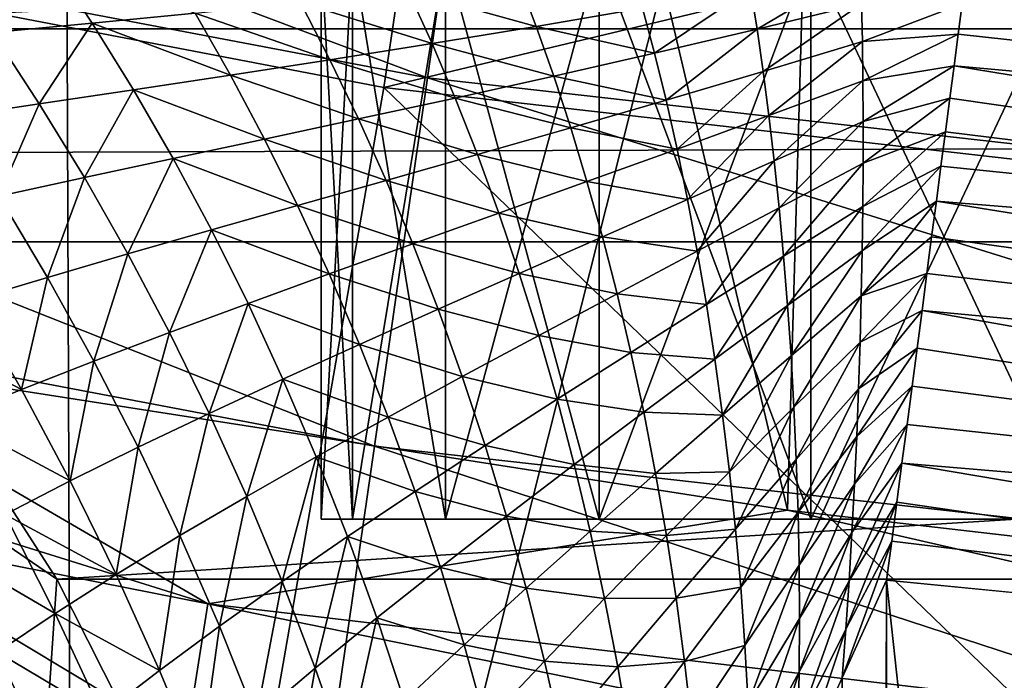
# Model space of a CAD drawing. Header units: metres. Extents: x -104 to 104, y -68 to 90.
# Tile 400 of 656: x -3.766 to -2.896, y 21.343 to 21.928. Entities that reach past the tile are written whole.
import ezdxf

# ---------------------------------------------------------------- set-up
doc = ezdxf.new("R2010")
doc.units = ezdxf.units.M
doc.layers.add('solid_FIT-BATH-153_SW0002', color=7, linetype='CONTINUOUS')

msp = doc.modelspace()

# ---------------------------------------------------------------- linework, layer by layer
at = {"layer": 'solid_FIT-BATH-153_SW0002'}
for points in [[(-4.381793, 26.982065, 8.296501), (-3.980562, 21.632954, 8.296501), (-3.087548, 21.493998, 8.296501)], [(-2.937759, 26.679375, 8.296501), (-4.381793, 26.982065, 8.296501), (-3.087548, 21.493998, 8.296501)], [(-2.937759, 26.679375, 8.296501), (-3.087548, 21.493998, 8.296501), (-2.191205, 21.39045, 8.296501)], [(-1.475564, 26.497025, 8.296501), (-2.937759, 26.679375, 8.296501), (-2.191205, 21.39045, 8.296501)], [(-2.63771, 26.211987, -14.706702), (-3.918367, 26.207203, -14.669186), (-3.889553, 21.809914, -13.757654)], [(-2.63771, 26.211987, -14.706702), (-3.889553, 21.809914, -13.757654), (-2.617037, 21.814272, -13.793258)], [(-3.730722, 23.53022, -17.180685), (-2.800738, 23.532537, -17.205959), (-3.716806, 19.904491, -16.449686)], [(-2.800738, 23.532537, -17.205959), (-2.790374, 19.906635, -16.4741), (-3.716806, 19.904491, -16.449686)], [(-4.654773, 23.526617, -17.140917), (-3.730722, 23.53022, -17.180685), (-4.637286, 19.901161, -16.411263)], [(-3.730722, 23.53022, -17.180685), (-3.716806, 19.904491, -16.449686), (-4.637286, 19.901161, -16.411263)], [(17.348299, 21.731127, 1.296502), (-17.348299, 21.731127, 1.296502), (-18.94183, 23.051853, 1.296502)], [(17.348299, 21.731127, 1.296502), (-18.94183, 23.051853, 1.296502), (18.94183, 23.051853, 1.296502)], [(-5.073264, 22.193052, 17.247601), (-3.405991, 21.876125, 17.244709), (-5.010463, 22.47994, 17.577913)], [(-3.405991, 21.876125, 17.244709), (-3.364504, 22.166777, 17.574993), (-5.010463, 22.47994, 17.577913)], [(-3.354826, 22.470348, 13.965743), (-3.444454, 21.867683, 13.661698), (-5.112402, 22.186939, 13.664476)], [(-3.354826, 22.470348, 13.965743), (-1.709998, 22.282707, 13.964228), (-3.444454, 21.867683, 13.661698)], [(-4.409084, 22.370642, 72.796501), (-4.046856, 21.919493, 72.796501), (4.409082, 22.37064, 72.796501)], [(-4.046856, 21.919493, 72.796501), (4.046855, 21.919493, 72.796501), (4.409082, 22.37064, 72.796501)], [(-3.444454, 21.867683, 13.661698), (-1.709998, 22.282707, 13.964228), (-1.755845, 21.675259, 13.660115)], [(-5.143912, 21.871767, 16.952375), (-3.452749, 21.5506, 16.949495), (-5.073264, 22.193052, 17.247601)], [(-3.452749, 21.5506, 16.949495), (-3.405991, 21.876125, 17.244709), (-5.073264, 22.193052, 17.247601)], [(-5.112402, 22.186939, 13.664476), (-3.552768, 21.248629, 13.409824), (-5.262698, 21.57579, 13.418686)], [(-5.112402, 22.186939, 13.664476), (-3.444454, 21.867683, 13.661698), (-3.552768, 21.248629, 13.409824)], [(-3.405991, 21.876125, 17.244709), (-1.715508, 21.685524, 17.242971), (-3.364504, 22.166777, 17.574993)], [(-1.715508, 21.685524, 17.242971), (-1.694495, 21.978271, 17.573233), (-3.364504, 22.166777, 17.574993)], [(-2.920238, 22.039577, 59.510727), (-2.917394, 22.061239, 59.483505), (-1.466309, 21.849438, 59.562187)], [(-2.917394, 22.061239, 59.483505), (-1.460992, 21.930792, 59.466728), (-1.466309, 21.849438, 59.562187)], [(-2.923233, 22.01676, 59.536968), (-2.920238, 22.039577, 59.510727), (-1.466309, 21.849438, 59.562187)], [(-2.926374, 21.992828, 59.562183), (-2.923233, 22.01676, 59.536968), (-1.466309, 21.849438, 59.562187)], [(-2.929656, 21.967829, 59.586319), (-2.926374, 21.992828, 59.562183), (-1.466309, 21.849438, 59.562187)], [(-3.739614, 21.981112, 59.720592), (-3.790482, 21.916248, 59.778088), (-3.83315, 21.976927, 59.75008)], [(-3.739614, 21.981112, 59.720592), (-3.702235, 21.924498, 59.749058), (-3.790482, 21.916248, 59.778088)], [(-3.611437, 21.93331, 59.721146), (-3.702235, 21.924498, 59.749058), (-3.739614, 21.981112, 59.720592)], [(-3.5, 21.985888, 53.796501), (-3.5, 21.485888, 53.796501), (-3.472261, 21.485888, 54.236031)], [(-3.472261, 21.985888, 53.356972), (-3.47226, 21.485888, 53.35696), (-3.5, 21.485888, 53.796501)], [(-3.472261, 21.985888, 53.356972), (-3.5, 21.485888, 53.796501), (-3.5, 21.985888, 53.796501)], [(-3.47226, 21.985888, 54.236042), (-3.5, 21.985888, 53.796501), (-3.472261, 21.485888, 54.236031)], [(-3.47226, 21.985888, 54.236042), (-3.472261, 21.485888, 54.236031), (-3.389964, 21.485888, 54.66692)], [(-3.472261, 21.985888, 53.356972), (-3.389964, 21.985888, 52.926083), (-3.47226, 21.485888, 53.35696)], [(-3.38996, 21.985888, 54.666935), (-3.47226, 21.985888, 54.236042), (-3.389964, 21.485888, 54.66692)], [(-3.389964, 21.985888, 52.926083), (-3.38996, 21.485888, 52.926067), (-3.47226, 21.485888, 53.35696)], [(-3.38996, 21.985888, 54.666935), (-3.389964, 21.485888, 54.66692), (-3.254258, 21.485888, 55.084778)], [(-3.389964, 21.985888, 52.926083), (-3.254258, 21.985888, 52.508224), (-3.38996, 21.485888, 52.926067)], [(-3.25425, 21.985888, 55.084801), (-3.38996, 21.985888, 54.666935), (-3.254258, 21.485888, 55.084778)], [(-3.254258, 21.985888, 52.508224), (-3.25425, 21.485888, 52.508205), (-3.38996, 21.485888, 52.926067)], [(-3.25425, 21.985888, 55.084801), (-3.254258, 21.485888, 55.084778), (-3.066898, 21.485888, 55.482929)], [(-3.254258, 21.985888, 52.508224), (-3.066898, 21.985888, 52.110073), (-3.25425, 21.485888, 52.508205)], [(-3.066882, 21.985888, 55.48296), (-3.25425, 21.985888, 55.084801), (-3.066898, 21.485888, 55.482929)], [(-3.066898, 21.985888, 52.110073), (-3.066882, 21.485888, 52.110043), (-3.25425, 21.485888, 52.508205)], [(-3.066882, 21.985888, 55.48296), (-3.066898, 21.485888, 55.482929), (-2.831387, 21.485888, 55.85387)], [(-3.066898, 21.985888, 52.110073), (-2.831387, 21.985888, 51.739132), (-3.066882, 21.485888, 52.110043)], [(-2.831362, 21.985888, 55.853905), (-3.066882, 21.985888, 55.48296), (-2.831387, 21.485888, 55.85387)], [(-2.831387, 21.985888, 51.739132), (-2.831362, 21.485888, 51.739101), (-3.066882, 21.485888, 52.110043)], [(-3.022955, 21.973646, 59.592178), (-3.114546, 21.919186, 59.646896), (-3.120258, 21.955145, 59.619991)], [(-3.022955, 21.973646, 59.592178), (-3.02206, 21.941658, 59.619286), (-3.114546, 21.919186, 59.646896)], [(-3.325677, 21.964136, 59.642933), (-3.3097, 21.921745, 59.670963), (-3.42294, 21.953039, 59.668335)], [(-3.215795, 21.937889, 59.645908), (-3.3097, 21.921745, 59.670963), (-3.325677, 21.964136, 59.642933)], [(-2.933071, 21.941811, 59.609333), (-2.929656, 21.967829, 59.586319), (-1.472534, 21.754183, 59.643715)], [(-2.929656, 21.967829, 59.586319), (-1.466309, 21.849438, 59.562187), (-1.472534, 21.754183, 59.643715)], [(-3.120258, 21.955145, 59.619991), (-3.205204, 21.897896, 59.672443), (-3.215795, 21.937889, 59.645908)], [(-3.120258, 21.955145, 59.619991), (-3.114546, 21.919186, 59.646896), (-3.205204, 21.897896, 59.672443)], [(-3.42294, 21.953039, 59.668335), (-3.40189, 21.906607, 59.695923), (-3.518277, 21.942806, 59.69429)], [(-3.3097, 21.921745, 59.670963), (-3.40189, 21.906607, 59.695923), (-3.42294, 21.953039, 59.668335)], [(-3.518277, 21.942806, 59.69429), (-3.492137, 21.892286, 59.721375), (-3.611437, 21.93331, 59.721146)], [(-3.40189, 21.906607, 59.695923), (-3.492137, 21.892286, 59.721375), (-3.518277, 21.942806, 59.69429)], [(-3.215795, 21.937889, 59.645908), (-3.205204, 21.897896, 59.672443), (-3.3097, 21.921745, 59.670963)], [(-3.02206, 21.941658, 59.619286), (-3.109126, 21.881763, 59.672016), (-3.114546, 21.919186, 59.646896)], [(-3.02206, 21.941658, 59.619286), (-3.021376, 21.908298, 59.644768), (-3.109126, 21.881763, 59.672016)], [(-3.02206, 21.941658, 59.619286), (-2.933071, 21.941811, 59.609333), (-3.021376, 21.908298, 59.644768)], [(-3.021376, 21.908298, 59.644768), (-2.933071, 21.941811, 59.609333), (-2.936614, 21.91482, 59.63118)], [(-2.936614, 21.91482, 59.63118), (-2.933071, 21.941811, 59.609333), (-1.472534, 21.754183, 59.643715)], [(-3.611437, 21.93331, 59.721146), (-3.580208, 21.878666, 59.747684), (-3.702235, 21.924498, 59.749058)], [(-3.492137, 21.892286, 59.721375), (-3.580208, 21.878666, 59.747684), (-3.611437, 21.93331, 59.721146)], [(-3.702235, 21.924498, 59.749058), (-3.749099, 21.853258, 59.803467), (-3.790482, 21.916248, 59.778088)], [(-3.702235, 21.924498, 59.749058), (-3.665922, 21.865698, 59.775024), (-3.749099, 21.853258, 59.803467)], [(-3.580208, 21.878666, 59.747684), (-3.665922, 21.865698, 59.775024), (-3.702235, 21.924498, 59.749058)], [(-3.3097, 21.921745, 59.670963), (-3.294196, 21.877661, 59.69701), (-3.40189, 21.906607, 59.695923)], [(-3.205204, 21.897896, 59.672443), (-3.294196, 21.877661, 59.69701), (-3.3097, 21.921745, 59.670963)], [(-4.046856, 21.919493, 72.796501), (-3.73363, 21.433043, 72.796501), (4.046855, 21.919493, 72.796501)], [(-4.0128, 21.623888, 72.784348), (-3.73363, 21.433043, 72.796501), (-4.046856, 21.919493, 72.796501)], [(-3.790482, 21.916248, 59.778088), (-3.749099, 21.853258, 59.803467), (-3.829561, 21.841198, 59.832977)], [(-3.73363, 21.433043, 72.796501), (3.733629, 21.433043, 72.796501), (4.046855, 21.919493, 72.796501)], [(-3.114546, 21.919186, 59.646896), (-3.195019, 21.856342, 59.697056), (-3.205204, 21.897896, 59.672443)], [(-3.114546, 21.919186, 59.646896), (-3.109126, 21.881763, 59.672016), (-3.195019, 21.856342, 59.697056)], [(-3.021376, 21.908298, 59.644768), (-2.936614, 21.91482, 59.63118), (-3.020916, 21.873631, 59.668552)], [(-3.020916, 21.873631, 59.668552), (-2.936614, 21.91482, 59.63118), (-2.940278, 21.886911, 59.651821)], [(-2.940278, 21.886911, 59.651821), (-2.936614, 21.91482, 59.63118), (-1.472534, 21.754183, 59.643715)], [(-3.40189, 21.906607, 59.695923), (-3.381459, 21.858374, 59.721401), (-3.492137, 21.892286, 59.721375)], [(-3.294196, 21.877661, 59.69701), (-3.381459, 21.858374, 59.721401), (-3.40189, 21.906607, 59.695923)], [(-3.021376, 21.908298, 59.644768), (-3.104032, 21.84293, 59.695259), (-3.109126, 21.881763, 59.672016)], [(-3.021376, 21.908298, 59.644768), (-3.020916, 21.873631, 59.668552), (-3.104032, 21.84293, 59.695259)], [(-3.205204, 21.897896, 59.672443), (-3.195019, 21.856342, 59.697056), (-3.294196, 21.877661, 59.69701)], [(-3.492137, 21.892286, 59.721375), (-3.466788, 21.839859, 59.746227), (-3.580208, 21.878666, 59.747684)], [(-3.381459, 21.858374, 59.721401), (-3.466788, 21.839859, 59.746227), (-3.492137, 21.892286, 59.721375)], [(-3.020916, 21.873631, 59.668552), (-2.940278, 21.886911, 59.651821), (-3.020692, 21.837717, 59.690552)], [(-3.020692, 21.837717, 59.690552), (-2.940278, 21.886911, 59.651821), (-2.944055, 21.858137, 59.671211)], [(-2.944055, 21.858137, 59.671211), (-2.940278, 21.886911, 59.651821), (-1.479514, 21.647375, 59.709309)], [(-2.940278, 21.886911, 59.651821), (-1.472534, 21.754183, 59.643715), (-1.479514, 21.647375, 59.709309)], [(-3.580208, 21.878666, 59.747684), (-3.54996, 21.822006, 59.771873), (-3.665922, 21.865698, 59.775024)], [(-3.466788, 21.839859, 59.746227), (-3.54996, 21.822006, 59.771873), (-3.580208, 21.878666, 59.747684)], [(-3.294196, 21.877661, 59.69701), (-3.279236, 21.831913, 59.721008), (-3.381459, 21.858374, 59.721401)], [(-3.195019, 21.856342, 59.697056), (-3.279236, 21.831913, 59.721008), (-3.294196, 21.877661, 59.69701)], [(-3.109126, 21.881763, 59.672016), (-3.18529, 21.813274, 59.719646), (-3.195019, 21.856342, 59.697056)], [(-3.109126, 21.881763, 59.672016), (-3.104032, 21.84293, 59.695259), (-3.18529, 21.813274, 59.719646)], [(-5.221574, 21.519878, 16.695093), (-3.504226, 21.19404, 16.692205), (-5.143912, 21.871767, 16.952375)], [(-3.504226, 21.19404, 16.692205), (-3.452749, 21.5506, 16.949495), (-5.143912, 21.871767, 16.952375)], [(-3.452749, 21.5506, 16.949495), (-1.739176, 21.357613, 16.947767), (-3.405991, 21.876125, 17.244709)], [(-1.739176, 21.357613, 16.947767), (-1.715508, 21.685524, 17.242971), (-3.405991, 21.876125, 17.244709)], [(-3.020916, 21.873631, 59.668552), (-3.099297, 21.802744, 59.716526), (-3.104032, 21.84293, 59.695259)], [(-3.020916, 21.873631, 59.668552), (-3.020692, 21.837717, 59.690552), (-3.099297, 21.802744, 59.716526)], [(-3.665922, 21.865698, 59.775024), (-3.709139, 21.788021, 59.826271), (-3.749099, 21.853258, 59.803467)], [(-3.665922, 21.865698, 59.775024), (-3.630803, 21.804766, 59.798531), (-3.709139, 21.788021, 59.826271)], [(-3.54996, 21.822006, 59.771873), (-3.630803, 21.804766, 59.798531), (-3.665922, 21.865698, 59.775024)], [(-3.444454, 21.867683, 13.661698), (-2.682175, 21.132046, 13.406269), (-3.552768, 21.248629, 13.409824)], [(-3.444454, 21.867683, 13.661698), (-1.755845, 21.675259, 13.660115), (-2.682175, 21.132046, 13.406269)], [(-3.749099, 21.853258, 59.803467), (-3.7848, 21.771631, 59.855064), (-3.829561, 21.841198, 59.832977)], [(-3.749099, 21.853258, 59.803467), (-3.709139, 21.788021, 59.826271), (-3.7848, 21.771631, 59.855064)], [(-3.381459, 21.858374, 59.721401), (-3.361734, 21.808376, 59.744717), (-3.466788, 21.839859, 59.746227)], [(-3.279236, 21.831913, 59.721008), (-3.361734, 21.808376, 59.744717), (-3.381459, 21.858374, 59.721401)], [(-3.195019, 21.856342, 59.697056), (-3.18529, 21.813274, 59.719646), (-3.279236, 21.831913, 59.721008)], [(-3.020715, 21.800636, 59.710678), (-2.944055, 21.858137, 59.671211), (-2.947939, 21.82855, 59.68932)], [(-3.020692, 21.837717, 59.690552), (-2.944055, 21.858137, 59.671211), (-3.020715, 21.800636, 59.710678)], [(-2.947939, 21.82855, 59.68932), (-2.944055, 21.858137, 59.671211), (-1.479514, 21.647375, 59.709309)], [(-3.104032, 21.84293, 59.695259), (-3.176067, 21.768749, 59.740112), (-3.18529, 21.813274, 59.719646)], [(-3.104032, 21.84293, 59.695259), (-3.099297, 21.802744, 59.716526), (-3.176067, 21.768749, 59.740112)], [(-3.466788, 21.839859, 59.746227), (-3.442326, 21.785564, 59.768814), (-3.54996, 21.822006, 59.771873)], [(-3.361734, 21.808376, 59.744717), (-3.442326, 21.785564, 59.768814), (-3.466788, 21.839859, 59.746227)], [(-3.020692, 21.837717, 59.690552), (-3.094947, 21.761284, 59.73571), (-3.099297, 21.802744, 59.716526)], [(-3.020692, 21.837717, 59.690552), (-3.020715, 21.800636, 59.710678), (-3.094947, 21.761284, 59.73571)], [(-3.279236, 21.831913, 59.721008), (-3.264886, 21.784548, 59.742867), (-3.361734, 21.808376, 59.744717)], [(-3.18529, 21.813274, 59.719646), (-3.264886, 21.784548, 59.742867), (-3.279236, 21.831913, 59.721008)], [(-3.020993, 21.762476, 59.728844), (-2.947939, 21.82855, 59.68932), (-2.951922, 21.79821, 59.706108)], [(-3.020715, 21.800636, 59.710678), (-2.947939, 21.82855, 59.68932), (-3.020993, 21.762476, 59.728844)], [(-2.951922, 21.79821, 59.706108), (-2.947939, 21.82855, 59.68932), (-1.479514, 21.647375, 59.709309)], [(-3.54996, 21.822006, 59.771873), (-3.520802, 21.763371, 59.793697), (-3.630803, 21.804766, 59.798531)], [(-3.442326, 21.785564, 59.768814), (-3.520802, 21.763371, 59.793697), (-3.54996, 21.822006, 59.771873)], [(-2.617037, 21.814272, -13.793258), (-3.889553, 21.809914, -13.757654), (-3.848604, 17.305637, -12.889429)], [(-2.617037, 21.814272, -13.793258), (-3.848604, 17.305637, -12.889429), (-2.58859, 17.309361, -12.922978)], [(-3.361734, 21.808376, 59.744717), (-3.342794, 21.756659, 59.765789), (-3.442326, 21.785564, 59.768814)], [(-3.264886, 21.784548, 59.742867), (-3.342794, 21.756659, 59.765789), (-3.361734, 21.808376, 59.744717)], [(-3.18529, 21.813274, 59.719646), (-3.176067, 21.768749, 59.740112), (-3.264886, 21.784548, 59.742867)], [(-5.372497, 21.761213, 8.308811), (-3.600192, 21.410938, 8.308812), (-4.867433, 21.806759, 8.296501)], [(-3.600192, 21.410938, 8.308812), (-3.980562, 21.632954, 8.296501), (-4.867433, 21.806759, 8.296501)], [(-3.630803, 21.804766, 59.798531), (-3.670724, 21.7206, 59.846519), (-3.709139, 21.788021, 59.826271)], [(-3.630803, 21.804766, 59.798531), (-3.596992, 21.741753, 59.819572), (-3.670724, 21.7206, 59.846519)], [(-3.520802, 21.763371, 59.793697), (-3.596992, 21.741753, 59.819572), (-3.630803, 21.804766, 59.798531)], [(-3.099297, 21.802744, 59.716526), (-3.167392, 21.722849, 59.758327), (-3.176067, 21.768749, 59.740112)], [(-3.099297, 21.802744, 59.716526), (-3.094947, 21.761284, 59.73571), (-3.167392, 21.722849, 59.758327)], [(-3.020715, 21.800636, 59.710678), (-3.091011, 21.718645, 59.752697), (-3.094947, 21.761284, 59.73571)], [(-3.020715, 21.800636, 59.710678), (-3.020993, 21.762476, 59.728844), (-3.091011, 21.718645, 59.752697)], [(-3.021534, 21.72333, 59.744976), (-2.951922, 21.79821, 59.706108), (-2.955996, 21.767172, 59.721546)], [(-3.020993, 21.762476, 59.728844), (-2.951922, 21.79821, 59.706108), (-3.021534, 21.72333, 59.744976)], [(-2.955996, 21.767172, 59.721546), (-2.951922, 21.79821, 59.706108), (-1.479514, 21.647375, 59.709309)], [(-3.709139, 21.788021, 59.826271), (-3.741834, 21.699776, 59.874512), (-3.7848, 21.771631, 59.855064)], [(-3.709139, 21.788021, 59.826271), (-3.670724, 21.7206, 59.846519), (-3.741834, 21.699776, 59.874512)], [(-3.442326, 21.785564, 59.768814), (-3.418843, 21.729448, 59.789063), (-3.520802, 21.763371, 59.793697)], [(-3.342794, 21.756659, 59.765789), (-3.418843, 21.729448, 59.789063), (-3.442326, 21.785564, 59.768814)], [(-3.264886, 21.784548, 59.742867), (-3.251209, 21.735626, 59.762478), (-3.342794, 21.756659, 59.765789)], [(-3.176067, 21.768749, 59.740112), (-3.251209, 21.735626, 59.762478), (-3.264886, 21.784548, 59.742867)], [(-3.7848, 21.771631, 59.855064), (-3.741834, 21.699776, 59.874512), (-3.810203, 21.679184, 59.903416)], [(-3.520802, 21.763371, 59.793697), (-3.492833, 21.702816, 59.813095), (-3.596992, 21.741753, 59.819572)], [(-3.418843, 21.729448, 59.789063), (-3.492833, 21.702816, 59.813095), (-3.520802, 21.763371, 59.793697)], [(-3.176067, 21.768749, 59.740112), (-3.167392, 21.722849, 59.758327), (-3.251209, 21.735626, 59.762478)], [(-3.022345, 21.683308, 59.759003), (-2.955996, 21.767172, 59.721546), (-2.960154, 21.735495, 59.735603)], [(-3.021534, 21.72333, 59.744976), (-2.955996, 21.767172, 59.721546), (-3.022345, 21.683308, 59.759003)], [(-2.960154, 21.735495, 59.735603), (-2.955996, 21.767172, 59.721546), (-1.487078, 21.531643, 59.757347)], [(-2.955996, 21.767172, 59.721546), (-1.479514, 21.647375, 59.709309), (-1.487078, 21.531643, 59.757347)], [(-5.408078, 21.612677, 8.345492), (-3.624038, 21.260073, 8.345493), (-5.372497, 21.761213, 8.308811)], [(-3.624038, 21.260073, 8.345493), (-3.600192, 21.410938, 8.308812), (-5.372497, 21.761213, 8.308811)], [(-3.342794, 21.756659, 59.765789), (-3.324711, 21.703283, 59.784515), (-3.418843, 21.729448, 59.789063)], [(-3.251209, 21.735626, 59.762478), (-3.324711, 21.703283, 59.784515), (-3.342794, 21.756659, 59.765789)], [(-3.094947, 21.761284, 59.73571), (-3.159307, 21.675676, 59.774174), (-3.167392, 21.722849, 59.758327)], [(-3.094947, 21.761284, 59.73571), (-3.091011, 21.718645, 59.752697), (-3.159307, 21.675676, 59.774174)], [(-3.020993, 21.762476, 59.728844), (-3.087511, 21.67494, 59.767387), (-3.091011, 21.718645, 59.752697)], [(-3.020993, 21.762476, 59.728844), (-3.021534, 21.72333, 59.744976), (-3.087511, 21.67494, 59.767387)], [(-3.596992, 21.741753, 59.819572), (-3.633963, 21.651066, 59.864193), (-3.670724, 21.7206, 59.846519)], [(-3.596992, 21.741753, 59.819572), (-3.564596, 21.676723, 59.838112), (-3.633963, 21.651066, 59.864193)], [(-3.492833, 21.702816, 59.813095), (-3.564596, 21.676723, 59.838112), (-3.596992, 21.741753, 59.819572)], [(15.662336, 20.529631, 1.296502), (-15.662336, 20.529631, 1.296502), (-17.348299, 21.731127, 1.296502)], [(15.662336, 20.529631, 1.296502), (-17.348299, 21.731127, 1.296502), (17.348299, 21.731127, 1.296502)], [(-3.418843, 21.729448, 59.789063), (-3.396418, 21.671577, 59.806877), (-3.492833, 21.702816, 59.813095)], [(-3.324711, 21.703283, 59.784515), (-3.396418, 21.671577, 59.806877), (-3.418843, 21.729448, 59.789063)], [(-3.251209, 21.735626, 59.762478), (-3.238261, 21.685228, 59.779716), (-3.324711, 21.703283, 59.784515)], [(-3.167392, 21.722849, 59.758327), (-3.238261, 21.685228, 59.779716), (-3.251209, 21.735626, 59.762478)], [(-3.022345, 21.683308, 59.759003), (-2.960154, 21.735495, 59.735603), (-2.964388, 21.703239, 59.748257)], [(-2.964388, 21.703239, 59.748257), (-2.960154, 21.735495, 59.735603), (-1.487078, 21.531643, 59.757347)], [(-3.670724, 21.7206, 59.846519), (-3.700776, 21.625715, 59.891315), (-3.741834, 21.699776, 59.874512)], [(-3.670724, 21.7206, 59.846519), (-3.633963, 21.651066, 59.864193), (-3.700776, 21.625715, 59.891315)], [(-3.167392, 21.722849, 59.758327), (-3.159307, 21.675676, 59.774174), (-3.238261, 21.685228, 59.779716)], [(-3.021534, 21.72333, 59.744976), (-3.084468, 21.630299, 59.779697), (-3.087511, 21.67494, 59.767387)], [(-3.021534, 21.72333, 59.744976), (-3.022345, 21.683308, 59.759003), (-3.084468, 21.630299, 59.779697)], [(-3.091011, 21.718645, 59.752697), (-3.151847, 21.627357, 59.787529), (-3.159307, 21.675676, 59.774174)], [(-3.091011, 21.718645, 59.752697), (-3.087511, 21.67494, 59.767387), (-3.151847, 21.627357, 59.787529)], [(-3.492833, 21.702816, 59.813095), (-3.466137, 21.640415, 59.82999), (-3.564596, 21.676723, 59.838112)], [(-3.396418, 21.671577, 59.806877), (-3.466137, 21.640415, 59.82999), (-3.492833, 21.702816, 59.813095)], [(-3.324711, 21.703283, 59.784515), (-3.307552, 21.64834, 59.80077), (-3.396418, 21.671577, 59.806877)], [(-3.238261, 21.685228, 59.779716), (-3.307552, 21.64834, 59.80077), (-3.324711, 21.703283, 59.784515)], [(-3.023431, 21.642527, 59.770874), (-2.964388, 21.703239, 59.748257), (-2.96869, 21.670469, 59.759476)], [(-3.022345, 21.683308, 59.759003), (-2.964388, 21.703239, 59.748257), (-3.023431, 21.642527, 59.770874)], [(-2.96869, 21.670469, 59.759476), (-2.964388, 21.703239, 59.748257), (-1.487078, 21.531643, 59.757347)], [(-3.741834, 21.699776, 59.874512), (-3.764919, 21.600578, 59.919353), (-3.810203, 21.679184, 59.903416)], [(-3.741834, 21.699776, 59.874512), (-3.700776, 21.625715, 59.891315), (-3.764919, 21.600578, 59.919353)], [(-3.238261, 21.685228, 59.779716), (-3.226093, 21.633471, 59.794449), (-3.307552, 21.64834, 59.80077)], [(-3.159307, 21.675676, 59.774174), (-3.226093, 21.633471, 59.794449), (-3.238261, 21.685228, 59.779716)], [(-3.810203, 21.679184, 59.903416), (-3.764919, 21.600578, 59.919353), (-3.875709, 21.658695, 59.933048)], [(-3.564596, 21.676723, 59.838112), (-3.598948, 21.57951, 59.879238), (-3.633963, 21.651066, 59.864193)], [(-3.564596, 21.676723, 59.838112), (-3.533704, 21.609758, 59.854076), (-3.598948, 21.57951, 59.879238)], [(-3.466137, 21.640415, 59.82999), (-3.533704, 21.609758, 59.854076), (-3.564596, 21.676723, 59.838112)], [(-3.022345, 21.683308, 59.759003), (-3.081906, 21.584866, 59.789577), (-3.084468, 21.630299, 59.779697)], [(-3.022345, 21.683308, 59.759003), (-3.023431, 21.642527, 59.770874), (-3.081906, 21.584866, 59.789577)], [(-3.396418, 21.671577, 59.806877), (-3.375123, 21.612051, 59.822144), (-3.466137, 21.640415, 59.82999)], [(-3.307552, 21.64834, 59.80077), (-3.375123, 21.612051, 59.822144), (-3.396418, 21.671577, 59.806877)], [(-3.159307, 21.675676, 59.774174), (-3.151847, 21.627357, 59.787529), (-3.226093, 21.633471, 59.794449)], [(-3.087511, 21.67494, 59.767387), (-3.145049, 21.578045, 59.798313), (-3.151847, 21.627357, 59.787529)], [(-3.087511, 21.67494, 59.767387), (-3.084468, 21.630299, 59.779697), (-3.145049, 21.578045, 59.798313)], [(-3.024797, 21.601107, 59.780567), (-2.96869, 21.670469, 59.759476), (-2.973051, 21.637245, 59.769241)], [(-3.023431, 21.642527, 59.770874), (-2.96869, 21.670469, 59.759476), (-3.024797, 21.601107, 59.780567)], [(-2.973051, 21.637245, 59.769241), (-2.96869, 21.670469, 59.759476), (-1.495039, 21.409838, 59.786652)], [(-2.96869, 21.670469, 59.759476), (-1.487078, 21.531643, 59.757347), (-1.495039, 21.409838, 59.786652)], [(-3.764919, 21.600578, 59.919353), (-3.826283, 21.575537, 59.948124), (-3.875709, 21.658695, 59.933048)], [(-3.633963, 21.651066, 59.864193), (-3.661719, 21.549549, 59.905445), (-3.700776, 21.625715, 59.891315)], [(-3.633963, 21.651066, 59.864193), (-3.598948, 21.57951, 59.879238), (-3.661719, 21.549549, 59.905445)], [(-3.307552, 21.64834, 59.80077), (-3.291375, 21.591951, 59.814419), (-3.375123, 21.612051, 59.822144)], [(-3.226093, 21.633471, 59.794449), (-3.291375, 21.591951, 59.814419), (-3.307552, 21.64834, 59.80077)], [(-3.023431, 21.642527, 59.770874), (-3.079844, 21.538792, 59.797016), (-3.081906, 21.584866, 59.789577)], [(-3.023431, 21.642527, 59.770874), (-3.024797, 21.601107, 59.780567), (-3.079844, 21.538792, 59.797016)], [(-3.600192, 21.410938, 8.308812), (-3.087548, 21.493998, 8.296501), (-3.980562, 21.632954, 8.296501)], [(-3.466137, 21.640415, 59.82999), (-3.440792, 21.576271, 59.844269), (-3.533704, 21.609758, 59.854076)], [(-3.375123, 21.612051, 59.822144), (-3.440792, 21.576271, 59.844269), (-3.466137, 21.640415, 59.82999)], [(-3.226093, 21.633471, 59.794449), (-3.214752, 21.58049, 59.806561), (-3.291375, 21.591951, 59.814419)], [(-3.151847, 21.627357, 59.787529), (-3.214752, 21.58049, 59.806561), (-3.226093, 21.633471, 59.794449)], [(-3.026449, 21.559172, 59.788094), (-2.973051, 21.637245, 59.769241), (-2.977464, 21.603628, 59.777538)], [(-3.024797, 21.601107, 59.780567), (-2.973051, 21.637245, 59.769241), (-3.026449, 21.559172, 59.788094)], [(-2.977464, 21.603628, 59.777538), (-2.973051, 21.637245, 59.769241), (-1.495039, 21.409838, 59.786652)], [(-3.700776, 21.625715, 59.891315), (-3.721901, 21.519791, 59.932579), (-3.764919, 21.600578, 59.919353)], [(-3.700776, 21.625715, 59.891315), (-3.661719, 21.549549, 59.905445), (-3.721901, 21.519791, 59.932579)], [(-3.151847, 21.627357, 59.787529), (-3.145049, 21.578045, 59.798313), (-3.214752, 21.58049, 59.806561)], [(-3.084468, 21.630299, 59.779697), (-3.138947, 21.527903, 59.806465), (-3.145049, 21.578045, 59.798313)], [(-3.084468, 21.630299, 59.779697), (-3.081906, 21.584866, 59.789577), (-3.138947, 21.527903, 59.806465)], [(-4.0128, 21.623888, 72.784348), (-3.750959, 21.175194, 72.784348), (-3.73363, 21.433043, 72.796501)], [(-3.870537, 21.112906, 72.748207), (-3.750959, 21.175194, 72.784348), (-4.0128, 21.623888, 72.784348)], [(-5.441807, 21.47154, 8.405639), (-3.646641, 21.116732, 8.405639), (-5.408078, 21.612677, 8.345492)], [(-3.646641, 21.116732, 8.405639), (-3.624038, 21.260073, 8.345493), (-5.408078, 21.612677, 8.345492)], [(-3.533704, 21.609758, 59.854076), (-3.565759, 21.506056, 59.891575), (-3.598948, 21.57951, 59.879238)], [(-3.533704, 21.609758, 59.854076), (-3.504392, 21.540972, 59.867378), (-3.565759, 21.506056, 59.891575)], [(-3.440792, 21.576271, 59.844269), (-3.504392, 21.540972, 59.867378), (-3.533704, 21.609758, 59.854076)], [(-3.375123, 21.612051, 59.822144), (-3.355023, 21.550997, 59.834728), (-3.440792, 21.576271, 59.844269)], [(-3.291375, 21.591951, 59.814419), (-3.355023, 21.550997, 59.834728), (-3.375123, 21.612051, 59.822144)], [(-3.764919, 21.600578, 59.919353), (-3.721901, 21.519791, 59.932579), (-3.826283, 21.575537, 59.948124)], [(-3.024797, 21.601107, 59.780567), (-3.078309, 21.492235, 59.802067), (-3.079844, 21.538792, 59.797016)], [(-3.024797, 21.601107, 59.780567), (-3.026449, 21.559172, 59.788094), (-3.078309, 21.492235, 59.802067)], [(-3.028394, 21.516844, 59.79351), (-2.977464, 21.603628, 59.777538), (-2.98192, 21.569687, 59.784348)], [(-3.026449, 21.559172, 59.788094), (-2.977464, 21.603628, 59.777538), (-3.028394, 21.516844, 59.79351)], [(-2.98192, 21.569687, 59.784348), (-2.977464, 21.603628, 59.777538), (-1.495039, 21.409838, 59.786652)], [(-3.291375, 21.591951, 59.814419), (-3.276236, 21.534271, 59.825344), (-3.355023, 21.550997, 59.834728)], [(-3.214752, 21.58049, 59.806561), (-3.276236, 21.534271, 59.825344), (-3.291375, 21.591951, 59.814419)], [(-3.214752, 21.58049, 59.806561), (-3.204284, 21.526457, 59.815952), (-3.276236, 21.534271, 59.825344)], [(-3.145049, 21.578045, 59.798313), (-3.204284, 21.526457, 59.815952), (-3.214752, 21.58049, 59.806561)], [(-3.081906, 21.584866, 59.789577), (-3.133578, 21.477114, 59.812004), (-3.138947, 21.527903, 59.806465)], [(-3.081906, 21.584866, 59.789577), (-3.079844, 21.538792, 59.797016), (-3.133578, 21.477114, 59.812004)], [(-3.588043, 21.113632, 13.352787), (-5.303607, 21.443123, 13.36142), (-5.262698, 21.57579, 13.418686)], [(-3.588043, 21.113632, 13.352787), (-5.262698, 21.57579, 13.418686), (-3.552768, 21.248629, 13.409824)], [(-3.721901, 21.519791, 59.932579), (-3.779396, 21.490122, 59.960464), (-3.826283, 21.575537, 59.948124)], [(-3.598948, 21.57951, 59.879238), (-3.62474, 21.471415, 59.91684), (-3.661719, 21.549549, 59.905445)], [(-3.598948, 21.57951, 59.879238), (-3.565759, 21.506056, 59.891575), (-3.62474, 21.471415, 59.91684)], [(-3.440792, 21.576271, 59.844269), (-3.416863, 21.510527, 59.855816), (-3.504392, 21.540972, 59.867378)], [(-3.355023, 21.550997, 59.834728), (-3.416863, 21.510527, 59.855816), (-3.440792, 21.576271, 59.844269)], [(-3.145049, 21.578045, 59.798313), (-3.138947, 21.527903, 59.806465), (-3.204284, 21.526457, 59.815952)], [(-3.030642, 21.474237, 59.796928), (-2.98192, 21.569687, 59.784348), (-2.986409, 21.535482, 59.789658)], [(-3.028394, 21.516844, 59.79351), (-2.98192, 21.569687, 59.784348), (-3.030642, 21.474237, 59.796928)], [(-2.986409, 21.535482, 59.789658), (-2.98192, 21.569687, 59.784348), (-1.495039, 21.409838, 59.786652)], [(-3.026449, 21.559172, 59.788094), (-3.077327, 21.445343, 59.804871), (-3.078309, 21.492235, 59.802067)], [(-3.026449, 21.559172, 59.788094), (-3.028394, 21.516844, 59.79351), (-3.077327, 21.445343, 59.804871)], [(-3.661719, 21.549549, 59.905445), (-3.681225, 21.436964, 59.943054), (-3.721901, 21.519791, 59.932579)], [(-3.661719, 21.549549, 59.905445), (-3.62474, 21.471415, 59.91684), (-3.681225, 21.436964, 59.943054)], [(-3.504226, 21.19404, 16.692205), (-1.765217, 20.998407, 16.690477), (-3.452749, 21.5506, 16.949495)], [(-1.765217, 20.998407, 16.690477), (-1.739176, 21.357613, 16.947767), (-3.452749, 21.5506, 16.949495)], [(-3.355023, 21.550997, 59.834728), (-3.336179, 21.488583, 59.844528), (-3.416863, 21.510527, 59.855816)], [(-3.276236, 21.534271, 59.825344), (-3.336179, 21.488583, 59.844528), (-3.355023, 21.550997, 59.834728)], [(-3.504392, 21.540972, 59.867378), (-3.534461, 21.430862, 59.901123), (-3.565759, 21.506056, 59.891575)], [(-3.504392, 21.540972, 59.867378), (-3.476731, 21.47051, 59.877914), (-3.534461, 21.430862, 59.901123)], [(-3.416863, 21.510527, 59.855816), (-3.476731, 21.47051, 59.877914), (-3.504392, 21.540972, 59.867378)], [(-3.079844, 21.538792, 59.797016), (-3.128987, 21.425861, 59.815022), (-3.133578, 21.477114, 59.812004)], [(-3.079844, 21.538792, 59.797016), (-3.078309, 21.492235, 59.802067), (-3.128987, 21.425861, 59.815022)], [(-3.276236, 21.534271, 59.825344), (-3.262188, 21.475479, 59.833462), (-3.336179, 21.488583, 59.844528)], [(-3.204284, 21.526457, 59.815952), (-3.262188, 21.475479, 59.833462), (-3.276236, 21.534271, 59.825344)], [(-3.033204, 21.431452, 59.798534), (-2.986409, 21.535482, 59.789658), (-2.990925, 21.501081, 59.793457)], [(-3.030642, 21.474237, 59.796928), (-2.986409, 21.535482, 59.789658), (-3.033204, 21.431452, 59.798534)], [(-2.990925, 21.501081, 59.793457), (-2.986409, 21.535482, 59.789658), (-1.503199, 21.284964, 59.796501)], [(-2.986409, 21.535482, 59.789658), (-1.495039, 21.409838, 59.786652), (-1.503199, 21.284964, 59.796501)], [(-5.305362, 21.141415, 16.478363), (-3.559834, 20.81053, 16.475449), (-5.221574, 21.519878, 16.695093)], [(-3.559834, 20.81053, 16.475449), (-3.504226, 21.19404, 16.692205), (-5.221574, 21.519878, 16.695093)], [(-3.721901, 21.519791, 59.932579), (-3.681225, 21.436964, 59.943054), (-3.779396, 21.490122, 59.960464)], [(-3.204284, 21.526457, 59.815952), (-3.194737, 21.47156, 59.822586), (-3.262188, 21.475479, 59.833462)], [(-3.138947, 21.527903, 59.806465), (-3.194737, 21.47156, 59.822586), (-3.204284, 21.526457, 59.815952)], [(-3.138947, 21.527903, 59.806465), (-3.133578, 21.477114, 59.812004), (-3.194737, 21.47156, 59.822586)], [(-3.028394, 21.516844, 59.79351), (-3.076935, 21.398251, 59.805664), (-3.077327, 21.445343, 59.804871)], [(-3.028394, 21.516844, 59.79351), (-3.030642, 21.474237, 59.796928), (-3.076935, 21.398251, 59.805664)], [(-3.565759, 21.506056, 59.891575), (-3.589905, 21.391474, 59.925434), (-3.62474, 21.471415, 59.91684)], [(-3.565759, 21.506056, 59.891575), (-3.534461, 21.430862, 59.901123), (-3.589905, 21.391474, 59.925434)], [(-3.416863, 21.510527, 59.855816), (-3.394416, 21.443356, 59.864529), (-3.476731, 21.47051, 59.877914)], [(-3.336179, 21.488583, 59.844528), (-3.394416, 21.443356, 59.864529), (-3.416863, 21.510527, 59.855816)], [(-3.600192, 21.410938, 8.308812), (-1.805975, 21.199892, 8.308812), (-3.087548, 21.493998, 8.296501)], [(-1.805975, 21.199892, 8.308812), (-2.191205, 21.39045, 8.296501), (-3.087548, 21.493998, 8.296501)], [(-3.036097, 21.388561, 59.798595), (-2.990925, 21.501081, 59.793457), (-2.995458, 21.466549, 59.795742)], [(-3.033204, 21.431452, 59.798534), (-2.990925, 21.501081, 59.793457), (-3.036097, 21.388561, 59.798595)], [(-2.995458, 21.466549, 59.795742), (-2.990925, 21.501081, 59.793457), (-1.503199, 21.284964, 59.796501)], [(-3.779396, 21.490122, 59.960464), (-3.735122, 21.402601, 59.970055), (-3.834135, 21.460443, 59.98888)], [(-3.681225, 21.436964, 59.943054), (-3.735122, 21.402601, 59.970055), (-3.779396, 21.490122, 59.960464)], [(-3.47226, 21.485888, 53.35696), (-3.472261, 21.485888, 54.236031), (-3.5, 21.485888, 53.796501)], [(-3.38996, 21.485888, 52.926067), (-3.389964, 21.485888, 54.66692), (-3.472261, 21.485888, 54.236031)], [(-3.47226, 21.485888, 53.35696), (-3.38996, 21.485888, 52.926067), (-3.472261, 21.485888, 54.236031)], [(-3.336179, 21.488583, 59.844528), (-3.31865, 21.425003, 59.85146), (-3.394416, 21.443356, 59.864529)], [(-3.25425, 21.485888, 52.508205), (-3.254258, 21.485888, 55.084778), (-3.389964, 21.485888, 54.66692)], [(-3.38996, 21.485888, 52.926067), (-3.25425, 21.485888, 52.508205), (-3.389964, 21.485888, 54.66692)], [(-3.262188, 21.475479, 59.833462), (-3.31865, 21.425003, 59.85146), (-3.336179, 21.488583, 59.844528)], [(-3.25425, 21.485888, 52.508205), (-3.066898, 21.485888, 55.482929), (-3.254258, 21.485888, 55.084778)], [(-3.25425, 21.485888, 52.508205), (-3.066882, 21.485888, 52.110043), (-3.066898, 21.485888, 55.482929)], [(-3.078309, 21.492235, 59.802067), (-3.125225, 21.374317, 59.815739), (-3.128987, 21.425861, 59.815022)], [(-3.078309, 21.492235, 59.802067), (-3.077327, 21.445343, 59.804871), (-3.125225, 21.374317, 59.815739)], [(-3.066882, 21.485888, 52.110043), (-2.831387, 21.485888, 55.85387), (-3.066898, 21.485888, 55.482929)], [(-3.066882, 21.485888, 52.110043), (-2.831362, 21.485888, 51.739101), (-2.831387, 21.485888, 55.85387)], [(-3.133578, 21.477114, 59.812004), (-3.186162, 21.416002, 59.8265), (-3.194737, 21.47156, 59.822586)], [(-3.133578, 21.477114, 59.812004), (-3.128987, 21.425861, 59.815022), (-3.186162, 21.416002, 59.8265)], [(-5.472865, 21.34129, 8.487765), (-3.667453, 20.984457, 8.487766), (-5.441807, 21.47154, 8.405639)], [(-3.667453, 20.984457, 8.487766), (-3.646641, 21.116732, 8.405639), (-5.441807, 21.47154, 8.405639)], [(-3.62474, 21.471415, 59.91684), (-3.642955, 21.352272, 59.950737), (-3.681225, 21.436964, 59.943054)], [(-3.62474, 21.471415, 59.91684), (-3.589905, 21.391474, 59.925434), (-3.642955, 21.352272, 59.950737)], [(-3.476731, 21.47051, 59.877914), (-3.50512, 21.354118, 59.907806), (-3.534461, 21.430862, 59.901123)], [(-3.476731, 21.47051, 59.877914), (-3.450784, 21.398561, 59.88559), (-3.50512, 21.354118, 59.907806)], [(-3.394416, 21.443356, 59.864529), (-3.450784, 21.398561, 59.88559), (-3.476731, 21.47051, 59.877914)], [(-3.262188, 21.475479, 59.833462), (-3.249289, 21.415785, 59.838741), (-3.31865, 21.425003, 59.85146)], [(-3.194737, 21.47156, 59.822586), (-3.249289, 21.415785, 59.838741), (-3.262188, 21.475479, 59.833462)], [(-3.194737, 21.47156, 59.822586), (-3.186162, 21.416002, 59.8265), (-3.249289, 21.415785, 59.838741)], [(-3.030642, 21.474237, 59.796928), (-3.077177, 21.351065, 59.804821), (-3.076935, 21.398251, 59.805664)], [(-3.030642, 21.474237, 59.796928), (-3.033204, 21.431452, 59.798534), (-3.077177, 21.351065, 59.804821)], [(-3.735122, 21.402601, 59.970055), (-3.786375, 21.368238, 59.997623), (-3.834135, 21.460443, 59.98888)], [(-3.039345, 21.345621, 59.79747), (-2.995458, 21.466549, 59.795742), (-3, 21.43195, 59.796501)], [(-3.036097, 21.388561, 59.798595), (-2.995458, 21.466549, 59.795742), (-3.039345, 21.345621, 59.79747)], [(-2.995458, 21.466549, 59.795742), (-1.503199, 21.284964, 59.796501), (-3, 21.43195, 59.796501)], [(-5.334182, 21.313593, 13.280837), (-5.303607, 21.443123, 13.36142), (-3.588043, 21.113632, 13.352787)], [(-3.394416, 21.443356, 59.864529), (-3.373513, 21.374966, 59.870342), (-3.450784, 21.398561, 59.88559)], [(-3.31865, 21.425003, 59.85146), (-3.373513, 21.374966, 59.870342), (-3.394416, 21.443356, 59.864529)], [(-3.077327, 21.445343, 59.804871), (-3.122357, 21.322638, 59.814507), (-3.125225, 21.374317, 59.815739)], [(-3.077327, 21.445343, 59.804871), (-3.076935, 21.398251, 59.805664), (-3.122357, 21.322638, 59.814507)], [(-3.750959, 21.175194, 72.784348), (-3.472834, 20.916769, 72.796501), (-3.73363, 21.433043, 72.796501)], [(-3.681225, 21.436964, 59.943054), (-3.642955, 21.352272, 59.950737), (-3.735122, 21.402601, 59.970055)], [(-3.73363, 21.433043, 72.796501), (-3.472834, 20.916769, 72.796501), (3.733629, 21.433043, 72.796501)], [(-3.472834, 20.916769, 72.796501), (3.472833, 20.916769, 72.796501), (3.733629, 21.433043, 72.796501)], [(-3.534461, 21.430862, 59.901123), (-3.557278, 21.309929, 59.931171), (-3.589905, 21.391474, 59.925434)], [(-3.534461, 21.430862, 59.901123), (-3.50512, 21.354118, 59.907806), (-3.557278, 21.309929, 59.931171)], [(-3.31865, 21.425003, 59.85146), (-3.302502, 21.360481, 59.855503), (-3.373513, 21.374966, 59.870342)], [(-3.249289, 21.415785, 59.838741), (-3.302502, 21.360481, 59.855503), (-3.31865, 21.425003, 59.85146)], [(-3.128987, 21.425861, 59.815022), (-3.178622, 21.359991, 59.827827), (-3.186162, 21.416002, 59.8265)], [(-3.128987, 21.425861, 59.815022), (-3.125225, 21.374317, 59.815739), (-3.178622, 21.359991, 59.827827)], [(-3.138919, -33.664112, 59.808655), (-3, 21.43195, 59.796501), (-3, -33.664112, 59.796501)], [(-3.039345, 21.345621, 59.79747), (-3, 21.43195, 59.796501), (-3.138919, -33.664112, 59.808655)], [(-3.033204, 21.431452, 59.798534), (-3.078109, 21.303848, 59.802864), (-3.077177, 21.351065, 59.804821)], [(-3.033204, 21.431452, 59.798534), (-3.036097, 21.388561, 59.798595), (-3.078109, 21.303848, 59.802864)], [(3, -33.664112, 59.796501), (-3, 21.43195, 59.796501), (-1.503199, 21.284964, 59.796501)], [(3, -33.664112, 59.796501), (-3, -33.664112, 59.796501), (-3, 21.43195, 59.796501)], [(-3.249289, 21.415785, 59.838741), (-3.237605, 21.35541, 59.841236), (-3.302502, 21.360481, 59.855503)], [(-3.186162, 21.416002, 59.8265), (-3.237605, 21.35541, 59.841236), (-3.249289, 21.415785, 59.838741)], [(-3.186162, 21.416002, 59.8265), (-3.178622, 21.359991, 59.827827), (-3.237605, 21.35541, 59.841236)], [(-3.624038, 21.260073, 8.345493), (-1.817938, 21.047623, 8.345493), (-3.600192, 21.410938, 8.308812)], [(-1.817938, 21.047623, 8.345493), (-1.805975, 21.199892, 8.308812), (-3.600192, 21.410938, 8.308812)], [(-3.735122, 21.402601, 59.970055), (-3.693523, 21.313162, 59.976864), (-3.786375, 21.368238, 59.997623)], [(-3.642955, 21.352272, 59.950737), (-3.693523, 21.313162, 59.976864), (-3.735122, 21.402601, 59.970055)], [(-3.450784, 21.398561, 59.88559), (-3.477803, 21.276052, 59.911587), (-3.50512, 21.354118, 59.907806)], [(-3.450784, 21.398561, 59.88559), (-3.426617, 21.32534, 59.890354), (-3.477803, 21.276052, 59.911587)], [(-3.373513, 21.374966, 59.870342), (-3.426617, 21.32534, 59.890354), (-3.450784, 21.398561, 59.88559)], [(-3.076935, 21.398251, 59.805664), (-3.120465, 21.270935, 59.811855), (-3.122357, 21.322638, 59.814507)], [(-3.076935, 21.398251, 59.805664), (-3.077177, 21.351065, 59.804821), (-3.120465, 21.270935, 59.811855)], [(-3.589905, 21.391474, 59.925434), (-3.607151, 21.265923, 59.955582), (-3.642955, 21.352272, 59.950737)], [(-3.589905, 21.391474, 59.925434), (-3.557278, 21.309929, 59.931171), (-3.607151, 21.265923, 59.955582)], [(-3.036097, 21.388561, 59.798595), (-3.039345, 21.345621, 59.79747), (-3.079806, 21.25662, 59.800491)], [(-3.036097, 21.388561, 59.798595), (-3.079806, 21.25662, 59.800491), (-3.078109, 21.303848, 59.802864)], [(-3.373513, 21.374966, 59.870342), (-3.354227, 21.305592, 59.87326), (-3.426617, 21.32534, 59.890354)], [(-3.302502, 21.360481, 59.855503), (-3.354227, 21.305592, 59.87326), (-3.373513, 21.374966, 59.870342)], [(-3.125225, 21.374317, 59.815739), (-3.172194, 21.30372, 59.826851), (-3.178622, 21.359991, 59.827827)], [(-3.125225, 21.374317, 59.815739), (-3.122357, 21.322638, 59.814507), (-3.172194, 21.30372, 59.826851)], [(-3.786375, 21.368238, 59.997623), (-3.741563, 21.274057, 60.003624), (-3.83495, 21.333776, 60.025539)], [(-3.693523, 21.313162, 59.976864), (-3.741563, 21.274057, 60.003624), (-3.786375, 21.368238, 59.997623)], [(-3.302502, 21.360481, 59.855503), (-3.287814, 21.295256, 59.856747), (-3.354227, 21.305592, 59.87326)], [(-3.237605, 21.35541, 59.841236), (-3.287814, 21.295256, 59.856747), (-3.302502, 21.360481, 59.855503)], [(-3.237605, 21.35541, 59.841236), (-3.227217, 21.294584, 59.841133), (-3.287814, 21.295256, 59.856747)], [(-3.178622, 21.359991, 59.827827), (-3.227217, 21.294584, 59.841133), (-3.237605, 21.35541, 59.841236)], [(-3.178622, 21.359991, 59.827827), (-3.172194, 21.30372, 59.826851), (-3.227217, 21.294584, 59.841133)], [(-3.642955, 21.352272, 59.950737), (-3.607151, 21.265923, 59.955582), (-3.693523, 21.313162, 59.976864)], [(-3.50512, 21.354118, 59.907806), (-3.526925, 21.227009, 59.934032), (-3.557278, 21.309929, 59.931171)], [(-3.50512, 21.354118, 59.907806), (-3.477803, 21.276052, 59.911587), (-3.526925, 21.227009, 59.934032)], [(-3.079806, 21.25662, 59.800491), (-3.039345, 21.345621, 59.79747), (-3.138919, -33.664112, 59.808655)], [(-3.077177, 21.351065, 59.804821), (-3.119655, 21.219265, 59.80854), (-3.120465, 21.270935, 59.811855)], [(-3.077177, 21.351065, 59.804821), (-3.078109, 21.303848, 59.802864), (-3.119655, 21.219265, 59.80854)]]:
    msp.add_3dface(points, dxfattribs=at)

doc.saveas('drawing.dxf')
